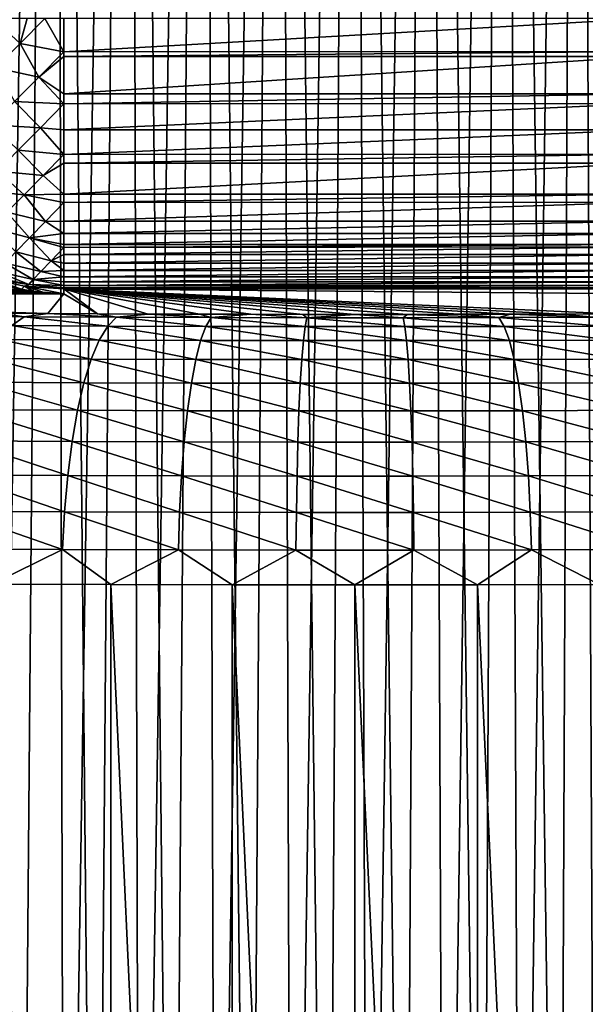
# Model space of a CAD drawing. Header units: millimetres. Extents: x -110 to 110, y 0 to 80.
# Tile 366 of 439: x 70 to 74, y 47 to 54. Entities that reach past the tile are written whole.
import ezdxf

# ---------------------------------------------------------------- set-up
doc = ezdxf.new("R2010")
doc.units = ezdxf.units.MM
doc.header["$LTSCALE"] = 59.460957
for name, color, linetype in [('100', 7, 'CONTINUOUS'), ('134', 7, 'CONTINUOUS'), ('142', 7, 'CONTINUOUS'), ('234', 7, 'CONTINUOUS'), ('29', 7, 'CONTINUOUS'), ('53', 7, 'CONTINUOUS'), ('6', 7, 'CONTINUOUS'), ('77', 7, 'CONTINUOUS'), ('80', 7, 'CONTINUOUS'), ('90', 7, 'CONTINUOUS'), ('99', 7, 'CONTINUOUS')]:
    doc.layers.add(name, color=color, linetype=linetype)

msp = doc.modelspace()

# ---------------------------------------------------------------- linework, layer by layer
at = {"layer": '100', "color": 7, "linetype": 'CONTINUOUS'}
for points in [[(70.0773, 53.9654, 51.9813), (69.8242, 53.9654, 51.9296), (70.0256, 53.7812, 51.9649), (70.0773, 53.9654, 51.9813)], [(70.0256, 53.7812, 51.9649), (69.8242, 53.9654, 51.9296), (69.8468, 53.6013, 51.9011), (70.0256, 53.7812, 51.9649)], [(70.2092, 53.9654, 51.995), (70.0773, 53.9654, 51.9813), (70.0256, 53.7812, 51.9649), (70.2092, 53.9654, 51.995)], [(70.35, 53.7179, 51.9846), (70.2092, 53.9654, 51.995), (70.0256, 53.7812, 51.9649), (70.35, 53.7179, 51.9846)], [(70.35, 53.7179, 51.9846), (70.35, 53.9654, 52), (70.2092, 53.9654, 51.995), (70.35, 53.7179, 51.9846)], [(70.0256, 53.7812, 51.9649), (69.8468, 53.6013, 51.9011), (70.1645, 53.5317, 51.9436), (70.0256, 53.7812, 51.9649)], [(70.35, 53.7179, 51.9846), (70.0256, 53.7812, 51.9649), (70.1645, 53.5317, 51.9436), (70.35, 53.7179, 51.9846)], [(70.35, 53.6839, 51.9801), (70.35, 53.7179, 51.9846), (70.1645, 53.5317, 51.9436), (70.35, 53.6839, 51.9801)], [(70.35, 53.408, 51.9208), (70.35, 53.6839, 51.9801), (70.1645, 53.5317, 51.9436), (70.35, 53.408, 51.9208)], [(70.1645, 53.5317, 51.9436), (69.8468, 53.6013, 51.9011), (69.985, 53.3508, 51.8679), (70.1645, 53.5317, 51.9436)], [(70.35, 53.3335, 51.8975), (70.1645, 53.5317, 51.9436), (69.985, 53.3508, 51.8679), (70.35, 53.3335, 51.8975)], [(70.35, 53.3335, 51.8975), (70.35, 53.408, 51.9208), (70.1645, 53.5317, 51.9436), (70.35, 53.3335, 51.8975)], [(69.985, 53.3508, 51.8679), (69.8145, 53.1785, 51.759), (70.1755, 53.1578, 51.8214), (69.985, 53.3508, 51.8679)], [(70.35, 53.3335, 51.8975), (69.985, 53.3508, 51.8679), (70.1755, 53.1578, 51.8214), (70.35, 53.3335, 51.8975)], [(70.35, 53.1432, 51.8232), (70.35, 53.3335, 51.8975), (70.1755, 53.1578, 51.8214), (70.35, 53.1432, 51.8232)], [(69.8145, 53.1785, 51.759), (70.0111, 52.9914, 51.7136), (70.1755, 53.1578, 51.8214), (69.8145, 53.1785, 51.759)], [(70.0111, 52.9914, 51.7136), (70.35, 52.9602, 51.729), (70.1755, 53.1578, 51.8214), (70.0111, 52.9914, 51.7136)], [(70.35, 52.9602, 51.729), (70.35, 53.1432, 51.8232), (70.1755, 53.1578, 51.8214), (70.35, 52.9602, 51.729)], [(69.8584, 52.8363, 51.5759), (70.1966, 52.8051, 51.6218), (70.0111, 52.9914, 51.7136), (69.8584, 52.8363, 51.5759)], [(70.1966, 52.8051, 51.6218), (70.35, 52.9602, 51.729), (70.0111, 52.9914, 51.7136), (70.1966, 52.8051, 51.6218)], [(70.35, 52.8948, 51.6893), (70.35, 52.9602, 51.729), (70.1966, 52.8051, 51.6218), (70.35, 52.8948, 51.6893)], [(70.35, 52.6677, 51.5218), (70.35, 52.8948, 51.6893), (70.1966, 52.8051, 51.6218), (70.35, 52.6677, 51.5218)], [(69.7202, 52.6952, 51.4107), (70.056, 52.6621, 51.4883), (69.8584, 52.8363, 51.5759), (69.7202, 52.6952, 51.4107)], [(70.056, 52.6621, 51.4883), (70.1966, 52.8051, 51.6218), (69.8584, 52.8363, 51.5759), (70.056, 52.6621, 51.4883)], [(70.056, 52.6621, 51.4883), (70.35, 52.6677, 51.5218), (70.1966, 52.8051, 51.6218), (70.056, 52.6621, 51.4883)], [(69.929, 52.5324, 51.3301), (70.056, 52.6621, 51.4883), (69.7202, 52.6952, 51.4107), (69.929, 52.5324, 51.3301)], [(69.929, 52.5324, 51.3301), (70.2132, 52.4656, 51.316), (70.056, 52.6621, 51.4883), (69.929, 52.5324, 51.3301)], [(70.35, 52.6049, 51.4659), (70.35, 52.6677, 51.5218), (70.056, 52.6621, 51.4883), (70.35, 52.6049, 51.4659)], [(70.2132, 52.4656, 51.316), (70.35, 52.6049, 51.4659), (70.056, 52.6621, 51.4883), (70.2132, 52.4656, 51.316)], [(70.35, 52.4664, 51.324), (70.35, 52.6049, 51.4659), (70.2132, 52.4656, 51.316), (70.35, 52.4664, 51.324)], [(69.8177, 52.4179, 51.1498), (70.0951, 52.3444, 51.1434), (69.929, 52.5324, 51.3301), (69.8177, 52.4179, 51.1498)], [(70.0951, 52.3444, 51.1434), (70.2132, 52.4656, 51.316), (69.929, 52.5324, 51.3301), (70.0951, 52.3444, 51.1434)], [(70.0951, 52.3444, 51.1434), (70.35, 52.3768, 51.215), (70.2132, 52.4656, 51.316), (70.0951, 52.3444, 51.1434)], [(70.35, 52.3768, 51.215), (70.35, 52.4664, 51.324), (70.2132, 52.4656, 51.316), (70.35, 52.3768, 51.215)], [(69.9951, 52.2411, 50.9491), (70.0951, 52.3444, 51.1434), (69.8177, 52.4179, 51.1498), (69.9951, 52.2411, 50.9491)], [(70.35, 52.295, 51.0999), (70.35, 52.3768, 51.215), (70.0951, 52.3444, 51.1434), (70.35, 52.295, 51.0999)], [(69.9951, 52.2411, 50.9491), (70.2545, 52.1747, 50.8856), (70.0951, 52.3444, 51.1434), (69.9951, 52.2411, 50.9491)], [(70.35, 52.2733, 51.0663), (70.35, 52.295, 51.0999), (70.0951, 52.3444, 51.1434), (70.35, 52.2733, 51.0663)], [(70.2545, 52.1747, 50.8856), (70.35, 52.2733, 51.0663), (70.0951, 52.3444, 51.1434), (70.2545, 52.1747, 50.8856)], [(70.35, 52.2216, 50.9793), (70.35, 52.2733, 51.0663), (70.2545, 52.1747, 50.8856), (70.35, 52.2216, 50.9793)], [(69.9153, 52.1575, 50.7367), (70.1788, 52.0956, 50.6888), (69.9951, 52.2411, 50.9491), (69.9153, 52.1575, 50.7367)], [(70.1788, 52.0956, 50.6888), (70.2545, 52.1747, 50.8856), (69.9951, 52.2411, 50.9491), (70.1788, 52.0956, 50.6888)], [(70.35, 52.1568, 50.8538), (70.35, 52.2216, 50.9793), (70.2545, 52.1747, 50.8856), (70.35, 52.1568, 50.8538)], [(69.8572, 52.0955, 50.5104), (70.1236, 52.0367, 50.4785), (69.9153, 52.1575, 50.7367), (69.8572, 52.0955, 50.5104)], [(70.1236, 52.0367, 50.4785), (70.1788, 52.0956, 50.6888), (69.9153, 52.1575, 50.7367), (70.1236, 52.0367, 50.4785)], [(70.1788, 52.0956, 50.6888), (70.35, 52.1011, 50.7241), (70.2545, 52.1747, 50.8856), (70.1788, 52.0956, 50.6888)], [(70.35, 52.1011, 50.7241), (70.35, 52.1568, 50.8538), (70.2545, 52.1747, 50.8856), (70.35, 52.1011, 50.7241)], [(69.81, 52.04, 50.0336), (70.0901, 51.9993, 50.259), (69.8219, 52.056, 50.2745), (69.81, 52.04, 50.0336)], [(69.8219, 52.056, 50.2745), (70.0901, 51.9993, 50.259), (69.8572, 52.0955, 50.5104), (69.8219, 52.056, 50.2745)], [(70.0901, 51.9993, 50.259), (70.1236, 52.0367, 50.4785), (69.8572, 52.0955, 50.5104), (70.0901, 51.9993, 50.259)], [(70.1236, 52.0367, 50.4785), (70.35, 52.0546, 50.5908), (70.1788, 52.0956, 50.6888), (70.1236, 52.0367, 50.4785)], [(70.35, 52.0177, 50.4545), (70.35, 52.0546, 50.5908), (70.1236, 52.0367, 50.4785), (70.35, 52.0177, 50.4545)], [(70.35, 52.0546, 50.5908), (70.35, 52.1011, 50.7241), (70.1788, 52.0956, 50.6888), (70.35, 52.0546, 50.5908)], [(69.81, 52.04, 50.0336), (70.0591, 51.987, 50.0345), (70.0901, 51.9993, 50.259), (69.81, 52.04, 50.0336)], [(70.0591, 51.987, 50.0345), (70.0788, 51.9842, 50.0346), (70.0901, 51.9993, 50.259), (70.0591, 51.987, 50.0345)], [(70.0788, 51.9842, 50.0346), (70.35, 51.9731, 50.1759), (70.0901, 51.9993, 50.259), (70.0788, 51.9842, 50.0346)], [(70.0788, 51.9842, 50.0346), (70.35, 51.9657, 50.0349), (70.35, 51.9731, 50.1759), (70.0788, 51.9842, 50.0346)], [(70.0901, 51.9993, 50.259), (70.35, 51.9905, 50.316), (70.1236, 52.0367, 50.4785), (70.0901, 51.9993, 50.259)], [(70.35, 51.9731, 50.1759), (70.35, 51.9905, 50.316), (70.0901, 51.9993, 50.259), (70.35, 51.9731, 50.1759)], [(70.35, 51.9905, 50.316), (70.35, 52.0177, 50.4545), (70.1236, 52.0367, 50.4785), (70.35, 51.9905, 50.316)]]:
    msp.add_3dface(points, dxfattribs=at)
at = {"layer": '134', "color": 7, "linetype": 'CONTINUOUS'}
for points in [[(70.0564, 51.7596, 39.3879), (69.514, 51.789, 39.9092), (69.3962, 51.7642, 39.6515), (70.0564, 51.7596, 39.3879)], [(70.0564, 51.7596, 39.3879), (69.3962, 51.7642, 39.6515), (69.9656, 51.6947, 39.1259), (70.0564, 51.7596, 39.3879)], [(69.8684, 51.7863, 39.7591), (69.514, 51.789, 39.9092), (70.0564, 51.7596, 39.3879), (69.8684, 51.7863, 39.7591)], [(70.2302, 51.784, 39.6282), (69.8684, 51.7863, 39.7591), (70.0564, 51.7596, 39.3879), (70.2302, 51.784, 39.6282)], [(70.7387, 51.7561, 39.188), (70.2302, 51.784, 39.6282), (70.0564, 51.7596, 39.3879), (70.7387, 51.7561, 39.188)], [(70.5985, 51.7821, 39.5167), (70.2302, 51.784, 39.6282), (70.7387, 51.7561, 39.188), (70.5985, 51.7821, 39.5167)], [(70.9723, 51.7805, 39.4251), (70.5985, 51.7821, 39.5167), (70.7387, 51.7561, 39.188), (70.9723, 51.7805, 39.4251)], [(71.4368, 51.7538, 39.0538), (70.9723, 51.7805, 39.4251), (70.7387, 51.7561, 39.188), (71.4368, 51.7538, 39.0538)], [(71.3504, 51.7793, 39.3536), (70.9723, 51.7805, 39.4251), (71.4368, 51.7538, 39.0538), (71.3504, 51.7793, 39.3536)], [(71.7318, 51.7784, 39.3023), (71.3504, 51.7793, 39.3536), (71.4368, 51.7538, 39.0538), (71.7318, 51.7784, 39.3023)], [(72.1445, 51.7526, 38.9864), (71.7318, 51.7784, 39.3023), (71.4368, 51.7538, 39.0538), (72.1445, 51.7526, 38.9864)], [(72.1153, 51.7778, 39.2715), (71.7318, 51.7784, 39.3023), (72.1445, 51.7526, 38.9864), (72.1153, 51.7778, 39.2715)], [(72.5, 51.7776, 39.2613), (72.1153, 51.7778, 39.2715), (72.1445, 51.7526, 38.9864), (72.5, 51.7776, 39.2613)], [(72.8555, 51.7526, 38.9864), (72.5, 51.7776, 39.2613), (72.1445, 51.7526, 38.9864), (72.8555, 51.7526, 38.9864)], [(72.8847, 51.7778, 39.2715), (72.5, 51.7776, 39.2613), (72.8555, 51.7526, 38.9864), (72.8847, 51.7778, 39.2715)], [(73.5632, 51.7538, 39.0538), (72.8847, 51.7778, 39.2715), (72.8555, 51.7526, 38.9864), (73.5632, 51.7538, 39.0538)], [(73.2682, 51.7784, 39.3023), (72.8847, 51.7778, 39.2715), (73.5632, 51.7538, 39.0538), (73.2682, 51.7784, 39.3023)], [(73.6496, 51.7793, 39.3536), (73.2682, 51.7784, 39.3023), (73.5632, 51.7538, 39.0538), (73.6496, 51.7793, 39.3536)], [(74.2613, 51.7561, 39.188), (73.6496, 51.7793, 39.3536), (73.5632, 51.7538, 39.0538), (74.2613, 51.7561, 39.188)], [(74.0277, 51.7805, 39.4251), (73.6496, 51.7793, 39.3536), (74.2613, 51.7561, 39.188), (74.0277, 51.7805, 39.4251)], [(74.4015, 51.7821, 39.5167), (74.0277, 51.7805, 39.4251), (74.2613, 51.7561, 39.188), (74.4015, 51.7821, 39.5167)], [(70.6104, 51.5873, 38.6611), (69.9656, 51.6947, 39.1259), (69.8785, 51.591, 38.8755), (70.6104, 51.5873, 38.6611)], [(70.6732, 51.6911, 38.9187), (70.0564, 51.7596, 39.3879), (69.9656, 51.6947, 39.1259), (70.6732, 51.6911, 38.9187)], [(70.6732, 51.6911, 38.9187), (69.9656, 51.6947, 39.1259), (70.6104, 51.5873, 38.6611), (70.6732, 51.6911, 38.9187)], [(70.7387, 51.7561, 39.188), (70.0564, 51.7596, 39.3879), (70.6732, 51.6911, 38.9187), (70.7387, 51.7561, 39.188)], [(71.3594, 51.5848, 38.517), (70.6732, 51.6911, 38.9187), (70.6104, 51.5873, 38.6611), (71.3594, 51.5848, 38.517)], [(71.3973, 51.6886, 38.7794), (70.7387, 51.7561, 39.188), (70.6732, 51.6911, 38.9187), (71.3973, 51.6886, 38.7794)], [(71.3973, 51.6886, 38.7794), (70.6732, 51.6911, 38.9187), (71.3594, 51.5848, 38.517), (71.3973, 51.6886, 38.7794)], [(71.4368, 51.7538, 39.0538), (70.7387, 51.7561, 39.188), (71.3973, 51.6886, 38.7794), (71.4368, 51.7538, 39.0538)], [(72.1313, 51.6874, 38.7095), (71.4368, 51.7538, 39.0538), (71.3973, 51.6886, 38.7794), (72.1313, 51.6874, 38.7095)], [(72.1445, 51.7526, 38.9864), (71.4368, 51.7538, 39.0538), (72.1313, 51.6874, 38.7095), (72.1445, 51.7526, 38.9864)], [(72.8687, 51.6874, 38.7095), (72.1445, 51.7526, 38.9864), (72.1313, 51.6874, 38.7095), (72.8687, 51.6874, 38.7095)], [(72.8555, 51.7526, 38.9864), (72.1445, 51.7526, 38.9864), (72.8687, 51.6874, 38.7095), (72.8555, 51.7526, 38.9864)], [(73.5632, 51.7538, 39.0538), (72.8555, 51.7526, 38.9864), (73.6027, 51.6886, 38.7794), (73.5632, 51.7538, 39.0538)], [(73.6027, 51.6886, 38.7794), (72.8555, 51.7526, 38.9864), (72.8687, 51.6874, 38.7095), (73.6027, 51.6886, 38.7794)], [(74.2613, 51.7561, 39.188), (73.5632, 51.7538, 39.0538), (74.3268, 51.6911, 38.9187), (74.2613, 51.7561, 39.188)], [(74.3268, 51.6911, 38.9187), (73.5632, 51.7538, 39.0538), (73.6027, 51.6886, 38.7794), (74.3268, 51.6911, 38.9187)], [(74.3268, 51.6911, 38.9187), (73.6027, 51.6886, 38.7794), (74.3896, 51.5873, 38.6611), (74.3268, 51.6911, 38.9187)], [(72.1187, 51.5835, 38.4447), (71.3973, 51.6886, 38.7794), (71.3594, 51.5848, 38.517), (72.1187, 51.5835, 38.4447)], [(72.1313, 51.6874, 38.7095), (71.3973, 51.6886, 38.7794), (72.1187, 51.5835, 38.4447), (72.1313, 51.6874, 38.7095)], [(72.8813, 51.5835, 38.4447), (72.1313, 51.6874, 38.7095), (72.1187, 51.5835, 38.4447), (72.8813, 51.5835, 38.4447)], [(72.8687, 51.6874, 38.7095), (72.1313, 51.6874, 38.7095), (72.8813, 51.5835, 38.4447), (72.8687, 51.6874, 38.7095)], [(73.6027, 51.6886, 38.7794), (72.8687, 51.6874, 38.7095), (73.6406, 51.5848, 38.517), (73.6027, 51.6886, 38.7794)], [(73.6406, 51.5848, 38.517), (72.8687, 51.6874, 38.7095), (72.8813, 51.5835, 38.4447), (73.6406, 51.5848, 38.517)], [(74.3896, 51.5873, 38.6611), (73.6027, 51.6886, 38.7794), (73.6406, 51.5848, 38.517), (74.3896, 51.5873, 38.6611)], [(70.5516, 51.4469, 38.4204), (69.8785, 51.591, 38.8755), (69.7969, 51.4508, 38.6415), (70.5516, 51.4469, 38.4204)], [(70.6104, 51.5873, 38.6611), (69.8785, 51.591, 38.8755), (70.5516, 51.4469, 38.4204), (70.6104, 51.5873, 38.6611)], [(71.3239, 51.4443, 38.2719), (70.6104, 51.5873, 38.6611), (70.5516, 51.4469, 38.4204), (71.3239, 51.4443, 38.2719)], [(71.3594, 51.5848, 38.517), (70.6104, 51.5873, 38.6611), (71.3239, 51.4443, 38.2719), (71.3594, 51.5848, 38.517)], [(72.1068, 51.443, 38.1973), (71.3594, 51.5848, 38.517), (71.3239, 51.4443, 38.2719), (72.1068, 51.443, 38.1973)], [(72.1187, 51.5835, 38.4447), (71.3594, 51.5848, 38.517), (72.1068, 51.443, 38.1973), (72.1187, 51.5835, 38.4447)], [(72.8932, 51.443, 38.1973), (72.1187, 51.5835, 38.4447), (72.1068, 51.443, 38.1973), (72.8932, 51.443, 38.1973)], [(72.8813, 51.5835, 38.4447), (72.1187, 51.5835, 38.4447), (72.8932, 51.443, 38.1973), (72.8813, 51.5835, 38.4447)], [(73.6406, 51.5848, 38.517), (72.8813, 51.5835, 38.4447), (73.6761, 51.4443, 38.2719), (73.6406, 51.5848, 38.517)], [(73.6761, 51.4443, 38.2719), (72.8813, 51.5835, 38.4447), (72.8932, 51.443, 38.1973), (73.6761, 51.4443, 38.2719)], [(74.3896, 51.5873, 38.6611), (73.6406, 51.5848, 38.517), (74.4484, 51.4469, 38.4204), (74.3896, 51.5873, 38.6611)], [(74.4484, 51.4469, 38.4204), (73.6406, 51.5848, 38.517), (73.6761, 51.4443, 38.2719), (74.4484, 51.4469, 38.4204)], [(70.4979, 51.2728, 38.2016), (69.7969, 51.4508, 38.6415), (69.7224, 51.2767, 38.4288), (70.4979, 51.2728, 38.2016)], [(70.5516, 51.4469, 38.4204), (69.7969, 51.4508, 38.6415), (70.4979, 51.2728, 38.2016), (70.5516, 51.4469, 38.4204)], [(71.2915, 51.2701, 38.049), (70.5516, 51.4469, 38.4204), (70.4979, 51.2728, 38.2016), (71.2915, 51.2701, 38.049)], [(71.3239, 51.4443, 38.2719), (70.5516, 51.4469, 38.4204), (71.2915, 51.2701, 38.049), (71.3239, 51.4443, 38.2719)], [(72.0959, 51.2688, 37.9724), (71.3239, 51.4443, 38.2719), (71.2915, 51.2701, 38.049), (72.0959, 51.2688, 37.9724)], [(72.1068, 51.443, 38.1973), (71.3239, 51.4443, 38.2719), (72.0959, 51.2688, 37.9724), (72.1068, 51.443, 38.1973)], [(72.9041, 51.2688, 37.9724), (72.1068, 51.443, 38.1973), (72.0959, 51.2688, 37.9724), (72.9041, 51.2688, 37.9724)], [(72.8932, 51.443, 38.1973), (72.1068, 51.443, 38.1973), (72.9041, 51.2688, 37.9724), (72.8932, 51.443, 38.1973)], [(73.6761, 51.4443, 38.2719), (72.8932, 51.443, 38.1973), (73.7085, 51.2701, 38.049), (73.6761, 51.4443, 38.2719)], [(73.7085, 51.2701, 38.049), (72.8932, 51.443, 38.1973), (72.9041, 51.2688, 37.9724), (73.7085, 51.2701, 38.049)], [(74.4484, 51.4469, 38.4204), (73.6761, 51.4443, 38.2719), (74.5021, 51.2728, 38.2016), (74.4484, 51.4469, 38.4204)], [(74.5021, 51.2728, 38.2016), (73.6761, 51.4443, 38.2719), (73.7085, 51.2701, 38.049), (74.5021, 51.2728, 38.2016)], [(70.4504, 51.0684, 38.0091), (69.7224, 51.2767, 38.4288), (69.6565, 51.0725, 38.2416), (70.4504, 51.0684, 38.0091)], [(70.4979, 51.2728, 38.2016), (69.7224, 51.2767, 38.4288), (70.4504, 51.0684, 38.0091), (70.4979, 51.2728, 38.2016)], [(71.2628, 51.0657, 37.8529), (70.4979, 51.2728, 38.2016), (70.4504, 51.0684, 38.0091), (71.2628, 51.0657, 37.8529)], [(71.2915, 51.2701, 38.049), (70.4979, 51.2728, 38.2016), (71.2628, 51.0657, 37.8529), (71.2915, 51.2701, 38.049)], [(72.0864, 51.0643, 37.7744), (71.2915, 51.2701, 38.049), (71.2628, 51.0657, 37.8529), (72.0864, 51.0643, 37.7744)], [(72.0959, 51.2688, 37.9724), (71.2915, 51.2701, 38.049), (72.0864, 51.0643, 37.7744), (72.0959, 51.2688, 37.9724)], [(72.9136, 51.0643, 37.7744), (72.0959, 51.2688, 37.9724), (72.0864, 51.0643, 37.7744), (72.9136, 51.0643, 37.7744)], [(72.9041, 51.2688, 37.9724), (72.0959, 51.2688, 37.9724), (72.9136, 51.0643, 37.7744), (72.9041, 51.2688, 37.9724)], [(73.7085, 51.2701, 38.049), (72.9041, 51.2688, 37.9724), (73.7372, 51.0657, 37.8529), (73.7085, 51.2701, 38.049)], [(73.7372, 51.0657, 37.8529), (72.9041, 51.2688, 37.9724), (72.9136, 51.0643, 37.7744), (73.7372, 51.0657, 37.8529)], [(74.5021, 51.2728, 38.2016), (73.7085, 51.2701, 38.049), (74.5496, 51.0684, 38.0091), (74.5021, 51.2728, 38.2016)], [(74.5496, 51.0684, 38.0091), (73.7085, 51.2701, 38.049), (73.7372, 51.0657, 37.8529), (74.5496, 51.0684, 38.0091)], [(70.4102, 50.838, 37.8468), (69.6565, 51.0725, 38.2416), (69.6007, 50.8421, 38.0839), (70.4102, 50.838, 37.8468)], [(70.4504, 51.0684, 38.0091), (69.6565, 51.0725, 38.2416), (70.4102, 50.838, 37.8468), (70.4504, 51.0684, 38.0091)], [(71.2385, 50.8352, 37.6875), (70.4504, 51.0684, 38.0091), (70.4102, 50.838, 37.8468), (71.2385, 50.8352, 37.6875)], [(71.2628, 51.0657, 37.8529), (70.4504, 51.0684, 38.0091), (71.2385, 50.8352, 37.6875), (71.2628, 51.0657, 37.8529)], [(72.0782, 50.8338, 37.6075), (71.2628, 51.0657, 37.8529), (71.2385, 50.8352, 37.6875), (72.0782, 50.8338, 37.6075)], [(72.0864, 51.0643, 37.7744), (71.2628, 51.0657, 37.8529), (72.0782, 50.8338, 37.6075), (72.0864, 51.0643, 37.7744)], [(72.9218, 50.8338, 37.6075), (72.0864, 51.0643, 37.7744), (72.0782, 50.8338, 37.6075), (72.9218, 50.8338, 37.6075)], [(72.9136, 51.0643, 37.7744), (72.0864, 51.0643, 37.7744), (72.9218, 50.8338, 37.6075), (72.9136, 51.0643, 37.7744)], [(73.7372, 51.0657, 37.8529), (72.9136, 51.0643, 37.7744), (73.7615, 50.8352, 37.6875), (73.7372, 51.0657, 37.8529)], [(73.7615, 50.8352, 37.6875), (72.9136, 51.0643, 37.7744), (72.9218, 50.8338, 37.6075), (73.7615, 50.8352, 37.6875)], [(74.5496, 51.0684, 38.0091), (73.7372, 51.0657, 37.8529), (74.5898, 50.838, 37.8468), (74.5496, 51.0684, 38.0091)], [(74.5898, 50.838, 37.8468), (73.7372, 51.0657, 37.8529), (73.7615, 50.8352, 37.6875), (74.5898, 50.838, 37.8468)], [(70.3779, 50.5861, 37.7179), (69.6007, 50.8421, 38.0839), (69.5559, 50.5903, 37.9587), (70.3779, 50.5861, 37.7179)], [(70.4102, 50.838, 37.8468), (69.6007, 50.8421, 38.0839), (70.3779, 50.5861, 37.7179), (70.4102, 50.838, 37.8468)], [(71.2191, 50.5833, 37.5562), (70.4102, 50.838, 37.8468), (70.3779, 50.5861, 37.7179), (71.2191, 50.5833, 37.5562)], [(71.2385, 50.8352, 37.6875), (70.4102, 50.838, 37.8468), (71.2191, 50.5833, 37.5562), (71.2385, 50.8352, 37.6875)], [(72.0717, 50.5819, 37.4749), (71.2385, 50.8352, 37.6875), (71.2191, 50.5833, 37.5562), (72.0717, 50.5819, 37.4749)], [(72.0782, 50.8338, 37.6075), (71.2385, 50.8352, 37.6875), (72.0717, 50.5819, 37.4749), (72.0782, 50.8338, 37.6075)], [(72.9283, 50.5819, 37.4749), (72.0782, 50.8338, 37.6075), (72.0717, 50.5819, 37.4749), (72.9283, 50.5819, 37.4749)], [(72.9218, 50.8338, 37.6075), (72.0782, 50.8338, 37.6075), (72.9283, 50.5819, 37.4749), (72.9218, 50.8338, 37.6075)], [(73.7615, 50.8352, 37.6875), (72.9218, 50.8338, 37.6075), (73.7809, 50.5833, 37.5562), (73.7615, 50.8352, 37.6875)], [(73.7809, 50.5833, 37.5562), (72.9218, 50.8338, 37.6075), (72.9283, 50.5819, 37.4749), (73.7809, 50.5833, 37.5562)], [(74.5898, 50.838, 37.8468), (73.7615, 50.8352, 37.6875), (74.6221, 50.5861, 37.7179), (74.5898, 50.838, 37.8468)], [(74.6221, 50.5861, 37.7179), (73.7615, 50.8352, 37.6875), (73.7809, 50.5833, 37.5562), (74.6221, 50.5861, 37.7179)], [(70.3543, 50.3179, 37.6252), (69.5559, 50.5903, 37.9587), (69.5232, 50.3222, 37.8686), (70.3543, 50.3179, 37.6252)], [(70.3779, 50.5861, 37.7179), (69.5559, 50.5903, 37.9587), (70.3543, 50.3179, 37.6252), (70.3779, 50.5861, 37.7179)], [(71.2048, 50.3151, 37.4616), (70.3779, 50.5861, 37.7179), (70.3543, 50.3179, 37.6252), (71.2048, 50.3151, 37.4616)], [(71.2191, 50.5833, 37.5562), (70.3779, 50.5861, 37.7179), (71.2048, 50.3151, 37.4616), (71.2191, 50.5833, 37.5562)], [(72.067, 50.3137, 37.3795), (71.2191, 50.5833, 37.5562), (71.2048, 50.3151, 37.4616), (72.067, 50.3137, 37.3795)], [(72.0717, 50.5819, 37.4749), (71.2191, 50.5833, 37.5562), (72.067, 50.3137, 37.3795), (72.0717, 50.5819, 37.4749)], [(72.933, 50.3137, 37.3795), (72.0717, 50.5819, 37.4749), (72.067, 50.3137, 37.3795), (72.933, 50.3137, 37.3795)], [(72.9283, 50.5819, 37.4749), (72.0717, 50.5819, 37.4749), (72.933, 50.3137, 37.3795), (72.9283, 50.5819, 37.4749)], [(73.7809, 50.5833, 37.5562), (72.9283, 50.5819, 37.4749), (73.7952, 50.3151, 37.4616), (73.7809, 50.5833, 37.5562)], [(73.7952, 50.3151, 37.4616), (72.9283, 50.5819, 37.4749), (72.933, 50.3137, 37.3795), (73.7952, 50.3151, 37.4616)], [(74.6221, 50.5861, 37.7179), (73.7809, 50.5833, 37.5562), (74.6457, 50.3179, 37.6252), (74.6221, 50.5861, 37.7179)], [(74.6457, 50.3179, 37.6252), (73.7809, 50.5833, 37.5562), (73.7952, 50.3151, 37.4616), (74.6457, 50.3179, 37.6252)], [(70.3399, 50.0389, 37.5704), (69.5232, 50.3222, 37.8686), (69.5032, 50.0432, 37.8154), (70.3399, 50.0389, 37.5704)], [(70.3543, 50.3179, 37.6252), (69.5232, 50.3222, 37.8686), (70.3399, 50.0389, 37.5704), (70.3543, 50.3179, 37.6252)], [(71.1961, 50.036, 37.4057), (70.3543, 50.3179, 37.6252), (70.3399, 50.0389, 37.5704), (71.1961, 50.036, 37.4057)], [(71.2048, 50.3151, 37.4616), (70.3543, 50.3179, 37.6252), (71.1961, 50.036, 37.4057), (71.2048, 50.3151, 37.4616)], [(72.0641, 50.0346, 37.323), (71.2048, 50.3151, 37.4616), (71.1961, 50.036, 37.4057), (72.0641, 50.0346, 37.323)], [(72.067, 50.3137, 37.3795), (71.2048, 50.3151, 37.4616), (72.0641, 50.0346, 37.323), (72.067, 50.3137, 37.3795)], [(72.9359, 50.0346, 37.323), (72.067, 50.3137, 37.3795), (72.0641, 50.0346, 37.323), (72.9359, 50.0346, 37.323)], [(72.933, 50.3137, 37.3795), (72.067, 50.3137, 37.3795), (72.9359, 50.0346, 37.323), (72.933, 50.3137, 37.3795)], [(73.7952, 50.3151, 37.4616), (72.933, 50.3137, 37.3795), (73.8039, 50.036, 37.4057), (73.7952, 50.3151, 37.4616)], [(73.8039, 50.036, 37.4057), (72.933, 50.3137, 37.3795), (72.9359, 50.0346, 37.323), (73.8039, 50.036, 37.4057)], [(74.6457, 50.3179, 37.6252), (73.7952, 50.3151, 37.4616), (74.6601, 50.0389, 37.5704), (74.6457, 50.3179, 37.6252)], [(74.6601, 50.0389, 37.5704), (73.7952, 50.3151, 37.4616), (73.8039, 50.036, 37.4057), (74.6601, 50.0389, 37.5704)], [(69.8163, 49.7834, 37.6961), (70.3399, 50.0389, 37.5704), (69.5032, 50.0432, 37.8154), (69.8163, 49.7834, 37.6961)], [(69.8163, 49.7834, 37.6961), (70.6963, 49.7804, 37.4746), (70.3399, 50.0389, 37.5704), (69.8163, 49.7834, 37.6961)], [(70.6963, 49.7804, 37.4746), (71.1961, 50.036, 37.4057), (70.3399, 50.0389, 37.5704), (70.6963, 49.7804, 37.4746)], [(70.6963, 49.7804, 37.4746), (71.5937, 49.7786, 37.3409), (71.1961, 50.036, 37.4057), (70.6963, 49.7804, 37.4746)], [(71.5937, 49.7786, 37.3409), (72.0641, 50.0346, 37.323), (71.1961, 50.036, 37.4057), (71.5937, 49.7786, 37.3409)], [(71.5937, 49.7786, 37.3409), (72.5, 49.7779, 37.2962), (72.0641, 50.0346, 37.323), (71.5937, 49.7786, 37.3409)], [(72.5, 49.7779, 37.2962), (72.9359, 50.0346, 37.323), (72.0641, 50.0346, 37.323), (72.5, 49.7779, 37.2962)], [(72.5, 49.7779, 37.2962), (73.4063, 49.7786, 37.3409), (72.9359, 50.0346, 37.323), (72.5, 49.7779, 37.2962)], [(73.4063, 49.7786, 37.3409), (73.8039, 50.036, 37.4057), (72.9359, 50.0346, 37.323), (73.4063, 49.7786, 37.3409)], [(73.4063, 49.7786, 37.3409), (74.3037, 49.7804, 37.4746), (73.8039, 50.036, 37.4057), (73.4063, 49.7786, 37.3409)], [(74.3037, 49.7804, 37.4746), (74.6601, 50.0389, 37.5704), (73.8039, 50.036, 37.4057), (74.3037, 49.7804, 37.4746)]]:
    msp.add_3dface(points, dxfattribs=at)
at = {"layer": '142', "color": 7, "linetype": 'CONTINUOUS'}
for points in [[(70.0053, 51.948, 48.2645), (65.4213, 51.9308, 48.0349), (70.114, 51.9397, 48.1921), (70.0053, 51.948, 48.2645)], [(65.4213, 51.9308, 48.0349), (70.35, 51.9308, 48.0349), (70.114, 51.9397, 48.1921), (65.4213, 51.9308, 48.0349)]]:
    msp.add_3dface(points, dxfattribs=at)
at = {"layer": '234', "color": 7, "linetype": 'CONTINUOUS'}
for points in [[(69.6609, 51.9923, 48.4933), (70.1202, 51.9501, 48.3794), (69.7774, 52.0073, 48.6063), (69.6609, 51.9923, 48.4933)], [(70.1202, 51.9501, 48.3794), (69.6609, 51.9923, 48.4933), (69.8797, 51.961, 48.3479), (70.1202, 51.9501, 48.3794)], [(70.1202, 51.9501, 48.3794), (70.0365, 51.9637, 48.5047), (69.7774, 52.0073, 48.6063), (70.1202, 51.9501, 48.3794)], [(70.0365, 51.9637, 48.5047), (69.8906, 51.9963, 48.723), (69.7774, 52.0073, 48.6063), (70.0365, 51.9637, 48.5047)], [(70.1202, 51.9501, 48.3794), (69.8797, 51.961, 48.3479), (70.0053, 51.948, 48.2645), (70.1202, 51.9501, 48.3794)], [(70.1927, 51.9411, 48.2708), (70.1202, 51.9501, 48.3794), (70.0053, 51.948, 48.2645), (70.1927, 51.9411, 48.2708)], [(70.1927, 51.9411, 48.2708), (70.0053, 51.948, 48.2645), (70.114, 51.9397, 48.1921), (70.1927, 51.9411, 48.2708)], [(70.35, 51.9308, 48.0349), (70.1927, 51.9411, 48.2708), (70.114, 51.9397, 48.1921), (70.35, 51.9308, 48.0349)]]:
    msp.add_3dface(points, dxfattribs=at)
at = {"layer": '29', "color": 7, "linetype": 'CONTINUOUS'}
for points in [[(69.7415, 70.7052, 35.1154), (70.2828, 70.7052, 34.9977), (70.0204, 40, 34.5036), (69.7415, 70.7052, 35.1154)], [(70.0204, 40, 34.5036), (70.2828, 70.7052, 34.9977), (70.5839, 40, 34.4008), (70.0204, 40, 34.5036)], [(70.2828, 70.7052, 34.9977), (70.8291, 70.7052, 34.9057), (70.5839, 40, 34.4008), (70.2828, 70.7052, 34.9977)], [(70.5839, 40, 34.4008), (70.8291, 70.7052, 34.9057), (71.1515, 40, 34.3245), (70.5839, 40, 34.4008)], [(70.8291, 70.7052, 34.9057), (71.3791, 70.7052, 34.8397), (71.1515, 40, 34.3245), (70.8291, 70.7052, 34.9057)], [(71.1515, 40, 34.3245), (71.3791, 70.7052, 34.8397), (71.7221, 40, 34.2747), (71.1515, 40, 34.3245)], [(71.3791, 70.7052, 34.8397), (71.9316, 70.7052, 34.7998), (71.7221, 40, 34.2747), (71.3791, 70.7052, 34.8397)], [(71.7221, 40, 34.2747), (71.9316, 70.7052, 34.7998), (72.2943, 40, 34.2517), (71.7221, 40, 34.2747)], [(71.9316, 70.7052, 34.7998), (72.4854, 70.7052, 34.786), (72.2943, 40, 34.2517), (71.9316, 70.7052, 34.7998)], [(72.2943, 40, 34.2517), (72.4854, 70.7052, 34.786), (72.8671, 40, 34.2555), (72.2943, 40, 34.2517)], [(72.4854, 70.7052, 34.786), (73.0392, 70.7052, 34.7984), (72.8671, 40, 34.2555), (72.4854, 70.7052, 34.786)], [(72.8671, 40, 34.2555), (73.0392, 70.7052, 34.7984), (73.439, 40, 34.286), (72.8671, 40, 34.2555)], [(73.0392, 70.7052, 34.7984), (73.5918, 70.7052, 34.837), (73.439, 40, 34.286), (73.0392, 70.7052, 34.7984)], [(73.439, 40, 34.286), (73.5918, 70.7052, 34.837), (74.0089, 40, 34.3433), (73.439, 40, 34.286)], [(73.5918, 70.7052, 34.837), (74.142, 70.7052, 34.9016), (74.0089, 40, 34.3433), (73.5918, 70.7052, 34.837)], [(74.0089, 40, 34.3433), (74.142, 70.7052, 34.9016), (74.5755, 40, 34.4271), (74.0089, 40, 34.3433)], [(74.142, 70.7052, 34.9016), (74.6885, 70.7052, 34.9922), (74.5755, 40, 34.4271), (74.142, 70.7052, 34.9016)]]:
    msp.add_3dface(points, dxfattribs=at)
at = {"layer": '53', "color": 7, "linetype": 'CONTINUOUS'}
for points in [[(69.7415, 70.7052, -35.1154), (69.8014, 40, -34.5509), (70.2828, 70.7052, -34.9977), (69.7415, 70.7052, -35.1154)], [(69.8014, 40, -34.5509), (70.354, 40, -34.4394), (70.2828, 70.7052, -34.9977), (69.8014, 40, -34.5509)], [(70.2828, 70.7052, -34.9977), (70.354, 40, -34.4394), (70.8291, 70.7052, -34.9057), (70.2828, 70.7052, -34.9977)], [(70.354, 40, -34.4394), (70.9112, 40, -34.3535), (70.8291, 70.7052, -34.9057), (70.354, 40, -34.4394)], [(70.8291, 70.7052, -34.9057), (70.9112, 40, -34.3535), (71.3791, 70.7052, -34.8397), (70.8291, 70.7052, -34.9057)], [(70.9112, 40, -34.3535), (71.4718, 40, -34.2932), (71.3791, 70.7052, -34.8397), (70.9112, 40, -34.3535)], [(71.3791, 70.7052, -34.8397), (71.4718, 40, -34.2932), (71.9316, 70.7052, -34.7998), (71.3791, 70.7052, -34.8397)], [(71.4718, 40, -34.2932), (72.0345, 40, -34.2588), (71.9316, 70.7052, -34.7998), (71.4718, 40, -34.2932)], [(71.9316, 70.7052, -34.7998), (72.0345, 40, -34.2588), (72.4854, 70.7052, -34.786), (71.9316, 70.7052, -34.7998)], [(72.0345, 40, -34.2588), (72.5982, 40, -34.2504), (72.4854, 70.7052, -34.786), (72.0345, 40, -34.2588)], [(72.4854, 70.7052, -34.786), (72.5982, 40, -34.2504), (73.0392, 70.7052, -34.7984), (72.4854, 70.7052, -34.786)], [(72.5982, 40, -34.2504), (73.1617, 40, -34.2679), (73.0392, 70.7052, -34.7984), (72.5982, 40, -34.2504)], [(73.0392, 70.7052, -34.7984), (73.1617, 40, -34.2679), (73.5918, 70.7052, -34.837), (73.0392, 70.7052, -34.7984)], [(73.1617, 40, -34.2679), (73.7238, 40, -34.3113), (73.5918, 70.7052, -34.837), (73.1617, 40, -34.2679)], [(73.5918, 70.7052, -34.837), (73.7238, 40, -34.3113), (74.142, 70.7052, -34.9016), (73.5918, 70.7052, -34.837)], [(73.7238, 40, -34.3113), (74.2833, 40, -34.3805), (74.142, 70.7052, -34.9016), (73.7238, 40, -34.3113)], [(74.142, 70.7052, -34.9016), (74.2833, 40, -34.3805), (74.6885, 70.7052, -34.9922), (74.142, 70.7052, -34.9016)]]:
    msp.add_3dface(points, dxfattribs=at)
at = {"layer": '6', "color": 7, "linetype": 'CONTINUOUS'}
for points in [[(110, 0, -55), (-110, 0, -55), (110, 80, -55), (110, 0, -55)], [(110, 80, -55), (-110, 0, -55), (-110, 80, -55), (110, 80, -55)]]:
    msp.add_3dface(points, dxfattribs=at)
at = {"layer": '77', "color": 7, "linetype": 'CONTINUOUS'}
for points in [[(70.6963, 30.2196, 37.4746), (69.8163, 49.7834, 37.6961), (69.8163, 30.2166, 37.6961), (70.6963, 30.2196, 37.4746)], [(70.6963, 49.7804, 37.4746), (69.8163, 49.7834, 37.6961), (70.6963, 30.2196, 37.4746), (70.6963, 49.7804, 37.4746)], [(71.5937, 30.2214, 37.3409), (70.6963, 49.7804, 37.4746), (70.6963, 30.2196, 37.4746), (71.5937, 30.2214, 37.3409)], [(71.5937, 49.7786, 37.3409), (70.6963, 49.7804, 37.4746), (71.5937, 30.2214, 37.3409), (71.5937, 49.7786, 37.3409)], [(72.5, 30.2221, 37.2962), (71.5937, 49.7786, 37.3409), (71.5937, 30.2214, 37.3409), (72.5, 30.2221, 37.2962)], [(72.5, 49.7779, 37.2962), (71.5937, 49.7786, 37.3409), (72.5, 30.2221, 37.2962), (72.5, 49.7779, 37.2962)], [(73.4063, 49.7786, 37.3409), (72.5, 49.7779, 37.2962), (73.4063, 30.2214, 37.3409), (73.4063, 49.7786, 37.3409)], [(73.4063, 30.2214, 37.3409), (72.5, 49.7779, 37.2962), (72.5, 30.2221, 37.2962), (73.4063, 30.2214, 37.3409)], [(74.3037, 49.7804, 37.4746), (73.4063, 49.7786, 37.3409), (74.3037, 30.2196, 37.4746), (74.3037, 49.7804, 37.4746)], [(74.3037, 30.2196, 37.4746), (73.4063, 49.7786, 37.3409), (73.4063, 30.2214, 37.3409), (74.3037, 30.2196, 37.4746)]]:
    msp.add_3dface(points, dxfattribs=at)
at = {"layer": '80', "color": 7, "linetype": 'CONTINUOUS'}
for points in [[(69.8684, 51.7863, 39.7591), (70.2302, 51.784, 39.6282), (65.4213, 51.9308, 48.0349), (69.8684, 51.7863, 39.7591)], [(65.4213, 51.9308, 48.0349), (70.2302, 51.784, 39.6282), (70.35, 51.9308, 48.0349), (65.4213, 51.9308, 48.0349)], [(70.2302, 51.784, 39.6282), (70.5985, 51.7821, 39.5167), (70.35, 51.9308, 48.0349), (70.2302, 51.784, 39.6282)], [(71.7318, 51.7784, 39.3023), (72.1153, 51.7778, 39.2715), (70.35, 51.9657, 50.0349), (71.7318, 51.7784, 39.3023)], [(71.3504, 51.7793, 39.3536), (71.7318, 51.7784, 39.3023), (70.35, 51.9657, 50.0349), (71.3504, 51.7793, 39.3536)], [(70.9723, 51.7805, 39.4251), (71.3504, 51.7793, 39.3536), (70.35, 51.9657, 50.0349), (70.9723, 51.7805, 39.4251)], [(70.5985, 51.7821, 39.5167), (70.9723, 51.7805, 39.4251), (70.35, 51.9657, 50.0349), (70.5985, 51.7821, 39.5167)], [(72.8847, 51.7778, 39.2715), (73.2682, 51.7784, 39.3023), (70.35, 51.9657, 50.0349), (72.8847, 51.7778, 39.2715)], [(72.5, 51.7776, 39.2613), (72.8847, 51.7778, 39.2715), (70.35, 51.9657, 50.0349), (72.5, 51.7776, 39.2613)], [(72.1153, 51.7778, 39.2715), (72.5, 51.7776, 39.2613), (70.35, 51.9657, 50.0349), (72.1153, 51.7778, 39.2715)], [(70.35, 51.9308, 48.0349), (70.5985, 51.7821, 39.5167), (70.35, 51.9657, 50.0349), (70.35, 51.9308, 48.0349)], [(74.4015, 51.7821, 39.5167), (74.65, 51.9308, 48.0349), (70.35, 51.9657, 50.0349), (74.4015, 51.7821, 39.5167)], [(70.35, 51.9657, 50.0349), (74.65, 51.9308, 48.0349), (74.65, 51.9657, 50.0349), (70.35, 51.9657, 50.0349)], [(74.0277, 51.7805, 39.4251), (74.4015, 51.7821, 39.5167), (70.35, 51.9657, 50.0349), (74.0277, 51.7805, 39.4251)], [(73.6496, 51.7793, 39.3536), (74.0277, 51.7805, 39.4251), (70.35, 51.9657, 50.0349), (73.6496, 51.7793, 39.3536)], [(73.2682, 51.7784, 39.3023), (73.6496, 51.7793, 39.3536), (70.35, 51.9657, 50.0349), (73.2682, 51.7784, 39.3023)]]:
    msp.add_3dface(points, dxfattribs=at)
at = {"layer": '90', "color": 7, "linetype": 'CONTINUOUS'}
for points in [[(70.0591, 51.987, 50.0345), (69.81, 52.04, 50.0336), (70.0365, 51.9637, 48.5047), (70.0591, 51.987, 50.0345)], [(70.0365, 51.9637, 48.5047), (69.81, 52.04, 50.0336), (69.8906, 51.9963, 48.723), (70.0365, 51.9637, 48.5047)], [(70.1202, 51.9501, 48.3794), (70.0591, 51.987, 50.0345), (70.0365, 51.9637, 48.5047), (70.1202, 51.9501, 48.3794)], [(70.0788, 51.9842, 50.0346), (70.0591, 51.987, 50.0345), (70.1202, 51.9501, 48.3794), (70.0788, 51.9842, 50.0346)], [(70.1927, 51.9411, 48.2708), (70.0788, 51.9842, 50.0346), (70.1202, 51.9501, 48.3794), (70.1927, 51.9411, 48.2708)], [(70.35, 51.9308, 48.0349), (70.35, 51.9657, 50.0349), (70.0788, 51.9842, 50.0346), (70.35, 51.9308, 48.0349)], [(70.35, 51.9308, 48.0349), (70.0788, 51.9842, 50.0346), (70.1927, 51.9411, 48.2708), (70.35, 51.9308, 48.0349)]]:
    msp.add_3dface(points, dxfattribs=at)
at = {"layer": '99', "color": 7, "linetype": 'CONTINUOUS'}
for points in [[(74.65, 53.9654, 52), (70.35, 53.9654, 52), (70.35, 53.7179, 51.9846), (74.65, 53.9654, 52)], [(74.65, 53.7214, 51.9851), (74.65, 53.9654, 52), (70.35, 53.7179, 51.9846), (74.65, 53.7214, 51.9851)], [(74.65, 53.6839, 51.9801), (74.65, 53.7214, 51.9851), (70.35, 53.6839, 51.9801), (74.65, 53.6839, 51.9801)], [(70.35, 53.6839, 51.9801), (74.65, 53.7214, 51.9851), (70.35, 53.7179, 51.9846), (70.35, 53.6839, 51.9801)], [(70.35, 53.408, 51.9208), (74.65, 53.6839, 51.9801), (70.35, 53.6839, 51.9801), (70.35, 53.408, 51.9208)], [(74.65, 53.408, 51.9208), (74.65, 53.6839, 51.9801), (70.35, 53.408, 51.9208), (74.65, 53.408, 51.9208)], [(70.35, 53.3335, 51.8975), (74.65, 53.408, 51.9208), (70.35, 53.408, 51.9208), (70.35, 53.3335, 51.8975)], [(74.65, 53.3369, 51.8987), (74.65, 53.408, 51.9208), (70.35, 53.3335, 51.8975), (74.65, 53.3369, 51.8987)], [(70.35, 53.1432, 51.8232), (74.65, 53.3369, 51.8987), (70.35, 53.3335, 51.8975), (70.35, 53.1432, 51.8232)], [(74.65, 53.1432, 51.8232), (74.65, 53.3369, 51.8987), (70.35, 53.1432, 51.8232), (74.65, 53.1432, 51.8232)], [(70.35, 52.9602, 51.729), (74.65, 53.1432, 51.8232), (70.35, 53.1432, 51.8232), (70.35, 52.9602, 51.729)], [(74.65, 52.9634, 51.7309), (74.65, 53.1432, 51.8232), (70.35, 52.9602, 51.729), (74.65, 52.9634, 51.7309)], [(70.35, 52.8948, 51.6893), (74.65, 52.9634, 51.7309), (70.35, 52.9602, 51.729), (70.35, 52.8948, 51.6893)], [(74.65, 52.8948, 51.6893), (74.65, 52.9634, 51.7309), (70.35, 52.8948, 51.6893), (74.65, 52.8948, 51.6893)], [(70.35, 52.6677, 51.5218), (74.65, 52.8948, 51.6893), (70.35, 52.8948, 51.6893), (70.35, 52.6677, 51.5218)], [(74.65, 52.6677, 51.5218), (74.65, 52.8948, 51.6893), (70.35, 52.6677, 51.5218), (74.65, 52.6677, 51.5218)], [(70.35, 52.6049, 51.4659), (74.65, 52.6677, 51.5218), (70.35, 52.6677, 51.5218), (70.35, 52.6049, 51.4659)], [(74.65, 52.608, 51.4689), (74.65, 52.6677, 51.5218), (70.35, 52.6049, 51.4659), (74.65, 52.608, 51.4689)], [(70.35, 52.4664, 51.324), (74.65, 52.608, 51.4689), (70.35, 52.6049, 51.4659), (70.35, 52.4664, 51.324)], [(74.65, 52.4664, 51.324), (74.65, 52.608, 51.4689), (70.35, 52.4664, 51.324), (74.65, 52.4664, 51.324)], [(74.65, 52.3768, 51.215), (74.65, 52.4664, 51.324), (70.35, 52.3768, 51.215), (74.65, 52.3768, 51.215)], [(70.35, 52.3768, 51.215), (74.65, 52.4664, 51.324), (70.35, 52.4664, 51.324), (70.35, 52.3768, 51.215)], [(74.65, 52.295, 51.0999), (74.65, 52.3768, 51.215), (70.35, 52.295, 51.0999), (74.65, 52.295, 51.0999)], [(70.35, 52.295, 51.0999), (74.65, 52.3768, 51.215), (70.35, 52.3768, 51.215), (70.35, 52.295, 51.0999)], [(74.65, 52.2762, 51.0707), (74.65, 52.295, 51.0999), (70.35, 52.2733, 51.0663), (74.65, 52.2762, 51.0707)], [(70.35, 52.2733, 51.0663), (74.65, 52.295, 51.0999), (70.35, 52.295, 51.0999), (70.35, 52.2733, 51.0663)], [(74.65, 52.2216, 50.9793), (74.65, 52.2762, 51.0707), (70.35, 52.2216, 50.9793), (74.65, 52.2216, 50.9793)], [(70.35, 52.2216, 50.9793), (74.65, 52.2762, 51.0707), (70.35, 52.2733, 51.0663), (70.35, 52.2216, 50.9793)], [(70.35, 52.1568, 50.8538), (74.65, 52.2216, 50.9793), (70.35, 52.2216, 50.9793), (70.35, 52.1568, 50.8538)], [(74.65, 52.1568, 50.8538), (74.65, 52.2216, 50.9793), (70.35, 52.1568, 50.8538), (74.65, 52.1568, 50.8538)], [(70.35, 52.1011, 50.7241), (74.65, 52.1568, 50.8538), (70.35, 52.1568, 50.8538), (70.35, 52.1011, 50.7241)], [(74.65, 52.1011, 50.7241), (74.65, 52.1568, 50.8538), (70.35, 52.1011, 50.7241), (74.65, 52.1011, 50.7241)], [(70.35, 52.0546, 50.5908), (74.65, 52.1011, 50.7241), (70.35, 52.1011, 50.7241), (70.35, 52.0546, 50.5908)], [(74.65, 52.0546, 50.5908), (74.65, 52.1011, 50.7241), (70.35, 52.0546, 50.5908), (74.65, 52.0546, 50.5908)], [(70.35, 52.0177, 50.4545), (74.65, 52.0546, 50.5908), (70.35, 52.0546, 50.5908), (70.35, 52.0177, 50.4545)], [(74.65, 52.0177, 50.4545), (74.65, 52.0546, 50.5908), (70.35, 52.0177, 50.4545), (74.65, 52.0177, 50.4545)], [(74.65, 51.9905, 50.316), (74.65, 52.0177, 50.4545), (70.35, 51.9905, 50.316), (74.65, 51.9905, 50.316)], [(70.35, 51.9905, 50.316), (74.65, 52.0177, 50.4545), (70.35, 52.0177, 50.4545), (70.35, 51.9905, 50.316)], [(74.65, 51.9731, 50.1759), (74.65, 51.9905, 50.316), (70.35, 51.9731, 50.1759), (74.65, 51.9731, 50.1759)], [(70.35, 51.9731, 50.1759), (74.65, 51.9905, 50.316), (70.35, 51.9905, 50.316), (70.35, 51.9731, 50.1759)], [(70.35, 51.9657, 50.0349), (74.65, 51.9731, 50.1759), (70.35, 51.9731, 50.1759), (70.35, 51.9657, 50.0349)], [(70.35, 51.9657, 50.0349), (74.65, 51.9657, 50.0349), (74.65, 51.9731, 50.1759), (70.35, 51.9657, 50.0349)]]:
    msp.add_3dface(points, dxfattribs=at)

doc.saveas('drawing.dxf')
